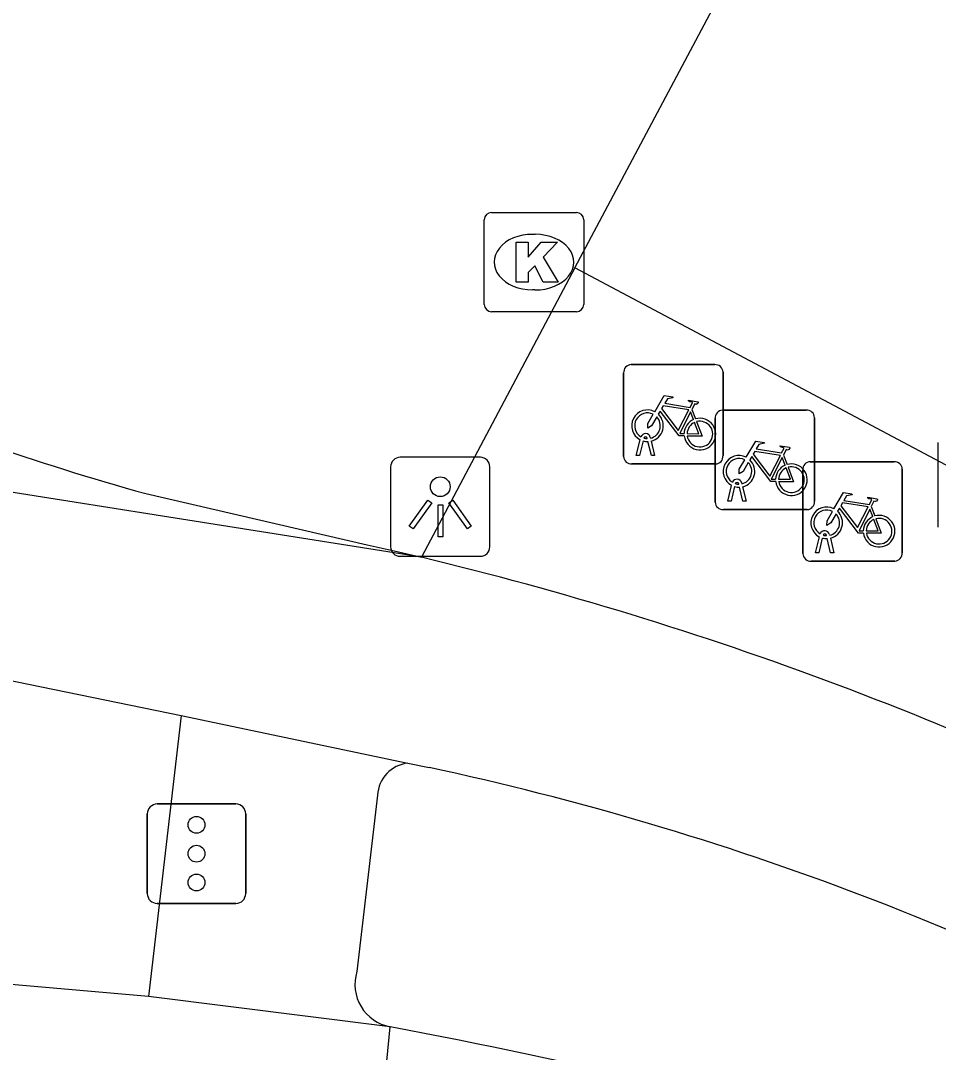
# Model space of a CAD drawing. Extents: x 159489 to 160304, y 383826 to 384530.
# Drawn here: x 159629.87 to 159639.09, y 384085.45 to 384095.83 of the extents above; entities that cross this region are included whole.
import ezdxf

# ---------------------------------------------------------------- set-up
doc = ezdxf.new("R2010")
doc.units = 0
for name, color, linetype in [('IMGEO_Fietsenrek', 7, 'Continuous'), ('IMGEO_Fietspad_gesloten', 7, 'Continuous'), ('IMGEO_Fietspad_open', 7, 'Continuous'), ('IMGEO_Kolk', 7, 'Continuous'), ('IMGEO_Lichtpunt', 7, 'Continuous'), ('IMGEO_Rijbaan_lokaal_gesloten', 7, 'Continuous'), ('IMGEO_Rioolput', 7, 'Continuous'), ('IMGEO_Verkeersregelinstallatiepaal', 7, 'Continuous'), ('IMGEO_Voetpad_open', 7, 'Continuous')]:
    doc.layers.add(name, color=color, linetype=linetype)

msp = doc.modelspace()

# ---------------------------------------------------------------- linework, layer by layer
at = {"layer": 'IMGEO_Fietsenrek'}
for p, q in [((159636.003, 384092.374), (159636.844, 384092.374)), ((159636.844, 384092.374), (159636.003, 384092.374)), ((159635.928, 384091.449), (159635.928, 384092.29)), ((159635.928, 384092.29), (159635.928, 384091.449)), ((159636.928, 384092.299), (159636.928, 384091.458)), ((159636.928, 384091.458), (159636.928, 384092.299)), ((159636.615, 384091.923), (159636.651, 384091.828)), ((159636.923, 384091.915), (159637.764, 384091.915)), ((159637.764, 384091.915), (159636.923, 384091.915)), ((159636.848, 384090.99), (159636.848, 384091.831)), ((159636.848, 384091.831), (159636.848, 384090.99)), ((159637.848, 384091.84), (159637.848, 384090.999)), ((159637.848, 384090.999), (159637.848, 384091.84)), ((159636.055, 384091.458), (159636.094, 384091.618)), ((159636.124, 384091.606), (159636.089, 384091.458)), ((159636.166, 384091.63), (159636.165, 384091.634)), ((159636.207, 384091.458), (159636.173, 384091.6)), ((159636.197, 384091.641), (159636.198, 384091.634)), ((159636.205, 384091.604), (159636.24, 384091.458)), ((159636.089, 384091.458), (159636.055, 384091.458)), ((159636.24, 384091.458), (159636.207, 384091.458)), ((159637.535, 384091.464), (159637.571, 384091.369)), ((159636.853, 384091.374), (159636.012, 384091.374)), ((159636.012, 384091.374), (159636.853, 384091.374)), ((159637.805, 384091.397), (159638.646, 384091.397)), ((159638.646, 384091.397), (159637.805, 384091.397)), ((159637.73, 384090.472), (159637.73, 384091.313)), ((159637.73, 384091.313), (159637.73, 384090.472)), ((159638.73, 384091.322), (159638.73, 384090.481)), ((159638.73, 384090.481), (159638.73, 384091.322)), ((159636.975, 384090.999), (159637.014, 384091.159)), ((159637.044, 384091.147), (159637.009, 384090.999)), ((159637.086, 384091.171), (159637.085, 384091.175)), ((159637.127, 384090.999), (159637.093, 384091.141)), ((159637.117, 384091.182), (159637.118, 384091.175)), ((159637.125, 384091.145), (159637.16, 384090.999)), ((159637.009, 384090.999), (159636.975, 384090.999)), ((159637.16, 384090.999), (159637.127, 384090.999)), ((159638.417, 384090.946), (159638.453, 384090.851)), ((159637.773, 384090.915), (159636.932, 384090.915)), ((159636.932, 384090.915), (159637.773, 384090.915)), ((159637.857, 384090.481), (159637.896, 384090.641)), ((159637.926, 384090.629), (159637.891, 384090.481)), ((159637.968, 384090.653), (159637.967, 384090.657)), ((159638.009, 384090.481), (159637.975, 384090.623)), ((159637.999, 384090.664), (159638, 384090.657)), ((159638.007, 384090.627), (159638.042, 384090.481)), ((159637.891, 384090.481), (159637.857, 384090.481)), ((159638.042, 384090.481), (159638.009, 384090.481)), ((159638.655, 384090.397), (159637.814, 384090.397)), ((159637.814, 384090.397), (159638.655, 384090.397))]:
    msp.add_line(p, q, dxfattribs=at)
for points in [[(159636.241, 384091.9), (159636.336, 384092.064), (159636.422, 384092.05), (159636.424, 384092.041), (159636.368, 384092.03), (159636.341, 384091.985), (159636.597, 384091.944)], [(159636.584, 384091.919), (159636.327, 384091.96), (159636.31, 384091.931), (159636.477, 384091.711), (159636.584, 384091.919)], [(159636.597, 384091.944), (159636.622, 384091.993), (159636.616, 384091.997), (159636.593, 384092.001), (159636.581, 384092.008), (159636.58, 384092.011), (159636.582, 384092.016), (159636.677, 384092.001), (159636.679, 384091.991), (159636.669, 384091.978), (159636.657, 384091.972), (159636.643, 384091.978), (159636.615, 384091.923)], [(159636.262, 384091.848), (159636.21, 384091.758), (159636.17, 384091.733), (159636.171, 384091.78), (159636.226, 384091.874)], [(159636.537, 384091.656), (159636.487, 384091.656), (159636.296, 384091.907), (159636.277, 384091.875)], [(159636.632, 384091.821), (159636.602, 384091.898), (159636.493, 384091.68), (159636.536, 384091.68)], [(159636.566, 384091.68), (159636.686, 384091.679), (159636.642, 384091.793)], [(159636.662, 384091.8), (159636.717, 384091.655), (159636.567, 384091.655)], [(159637.161, 384091.441), (159637.256, 384091.605), (159637.342, 384091.591), (159637.344, 384091.582), (159637.288, 384091.571), (159637.261, 384091.526), (159637.517, 384091.485)], [(159637.517, 384091.485), (159637.542, 384091.534), (159637.536, 384091.538), (159637.513, 384091.542), (159637.501, 384091.549), (159637.5, 384091.552), (159637.502, 384091.557), (159637.597, 384091.542), (159637.599, 384091.532), (159637.589, 384091.519), (159637.577, 384091.513), (159637.563, 384091.519), (159637.535, 384091.464)], [(159637.457, 384091.197), (159637.407, 384091.197), (159637.216, 384091.448), (159637.197, 384091.416)], [(159637.504, 384091.46), (159637.247, 384091.501), (159637.23, 384091.472), (159637.397, 384091.252), (159637.504, 384091.46)], [(159637.552, 384091.362), (159637.522, 384091.439), (159637.413, 384091.221), (159637.456, 384091.221)], [(159637.182, 384091.389), (159637.13, 384091.299), (159637.09, 384091.274), (159637.091, 384091.321), (159637.146, 384091.415)], [(159637.486, 384091.221), (159637.606, 384091.22), (159637.562, 384091.334)], [(159637.582, 384091.341), (159637.637, 384091.196), (159637.487, 384091.196)], [(159638.043, 384090.923), (159638.138, 384091.087), (159638.224, 384091.073), (159638.226, 384091.064), (159638.17, 384091.053), (159638.143, 384091.008), (159638.399, 384090.967)], [(159638.399, 384090.967), (159638.424, 384091.016), (159638.418, 384091.02), (159638.395, 384091.024), (159638.383, 384091.031), (159638.382, 384091.034), (159638.384, 384091.039), (159638.479, 384091.024), (159638.481, 384091.014), (159638.471, 384091.001), (159638.459, 384090.995), (159638.445, 384091.001), (159638.417, 384090.946)], [(159638.339, 384090.679), (159638.289, 384090.679), (159638.098, 384090.93), (159638.079, 384090.898)], [(159638.386, 384090.942), (159638.129, 384090.983), (159638.112, 384090.954), (159638.279, 384090.734), (159638.386, 384090.942)], [(159638.434, 384090.844), (159638.404, 384090.921), (159638.295, 384090.703), (159638.338, 384090.703)], [(159638.064, 384090.871), (159638.012, 384090.781), (159637.972, 384090.756), (159637.973, 384090.803), (159638.028, 384090.897)], [(159638.368, 384090.703), (159638.488, 384090.702), (159638.444, 384090.816)], [(159638.464, 384090.823), (159638.519, 384090.678), (159638.369, 384090.678)]]:
    msp.add_lwpolyline(points, dxfattribs=at)
for centre, radius, start, end in [((159636.006, 384092.296), 0.0779, 92.4484, 184.2845), ((159636.006, 384092.296), 0.0779, 92.4484, 184.2845), ((159636.85, 384092.296), 0.0779, 2.4484, 94.2845), ((159636.85, 384092.296), 0.0779, 2.4484, 94.2845), ((159636.168, 384091.759), 0.159, 62.6766, 242.1369), ((159636.168, 384091.759), 0.129, 63.3192, 238.903), ((159636.168, 384091.759), 0.159, 283.5766, 46.6042), ((159636.926, 384091.837), 0.0779, 92.4484, 184.2845), ((159636.926, 384091.837), 0.0779, 92.4484, 184.2845), ((159637.77, 384091.837), 0.0779, 2.4484, 94.2845), ((159637.77, 384091.837), 0.0779, 2.4484, 94.2845), ((159636.168, 384091.759), 0.129, 283.6043, 43.4302), ((159636.695, 384091.675), 0.159, 113.3408, 178.3217), ((159636.695, 384091.675), 0.159, 187.0065, 105.7708), ((159636.695, 384091.675), 0.129, 113.923, 177.9556), ((159636.695, 384091.675), 0.129, 188.6715, 104.5883), ((159636.148, 384091.63), 0.0499, 12.8025, 158.6934), ((159636.148, 384091.63), 0.0174, 12.8025, 163.4502), ((159636.168, 384091.759), 0.159, 253.9967, 271.7867), ((159636.168, 384091.759), 0.129, 253.415, 269.0204), ((159636.006, 384091.452), 0.0779, 182.4484, 274.2845), ((159636.006, 384091.452), 0.0779, 182.4484, 274.2845), ((159636.85, 384091.452), 0.0779, 272.4484, 4.2845), ((159636.85, 384091.452), 0.0779, 272.4484, 4.2845), ((159637.088, 384091.3), 0.159, 62.6766, 242.1369), ((159637.088, 384091.3), 0.129, 63.3192, 238.903), ((159637.088, 384091.3), 0.129, 283.6043, 43.4302), ((159637.088, 384091.3), 0.159, 283.5766, 46.6042), ((159637.615, 384091.216), 0.159, 113.3408, 178.3217), ((159637.615, 384091.216), 0.159, 187.0065, 105.7708), ((159637.615, 384091.216), 0.129, 113.923, 177.9556), ((159637.615, 384091.216), 0.129, 188.6715, 104.5883), ((159637.808, 384091.319), 0.0779, 92.4484, 184.2845), ((159637.808, 384091.319), 0.0779, 92.4484, 184.2845), ((159638.652, 384091.319), 0.0779, 2.4484, 94.2845), ((159638.652, 384091.319), 0.0779, 2.4484, 94.2845), ((159637.068, 384091.171), 0.0499, 12.8025, 158.6934), ((159637.088, 384091.3), 0.159, 253.9967, 271.7867), ((159637.068, 384091.171), 0.0174, 12.8025, 163.4502), ((159637.088, 384091.3), 0.129, 253.415, 269.0204), ((159636.926, 384090.993), 0.0779, 182.4484, 274.2845), ((159636.926, 384090.993), 0.0779, 182.4484, 274.2845), ((159637.77, 384090.993), 0.0779, 272.4484, 4.2845), ((159637.77, 384090.993), 0.0779, 272.4484, 4.2845), ((159637.97, 384090.782), 0.159, 62.6766, 242.1369), ((159637.97, 384090.782), 0.129, 63.3192, 238.903), ((159637.97, 384090.782), 0.129, 283.6043, 43.4302), ((159637.97, 384090.782), 0.159, 283.5766, 46.6042), ((159638.497, 384090.698), 0.159, 113.3408, 178.3217), ((159638.497, 384090.698), 0.159, 187.0065, 105.7708), ((159638.497, 384090.698), 0.129, 113.923, 177.9556), ((159638.497, 384090.698), 0.129, 188.6715, 104.5883), ((159637.95, 384090.653), 0.0499, 12.8025, 158.6934), ((159637.97, 384090.782), 0.159, 253.9967, 271.7867), ((159637.95, 384090.653), 0.0174, 12.8025, 163.4502), ((159637.97, 384090.782), 0.129, 253.415, 269.0204), ((159637.808, 384090.475), 0.0779, 182.4484, 274.2845), ((159637.808, 384090.475), 0.0779, 182.4484, 274.2845), ((159638.652, 384090.475), 0.0779, 272.4484, 4.2845), ((159638.652, 384090.475), 0.0779, 272.4484, 4.2845)]:
    msp.add_arc(centre, radius, start, end, dxfattribs=at)
at = {"layer": 'IMGEO_Fietspad_gesloten'}
for points in [[(159633.895, 384090.435), (159624.516, 384091.921)], [(159631.123, 384091.076), (159633.349, 384090.561), (159633.622, 384090.499), (159633.895, 384090.435)], [(159627.899, 384089.579), (159631.481, 384088.845)], [(159631.481, 384088.845), (159633.758, 384088.364)], [(159633.758, 384088.364), (159633.972, 384088.319)]]:
    msp.add_lwpolyline(points, dxfattribs=at)
for centre, radius, start, end in [((159637.889, 384115.37), 25.219, 246.6838, 254.438), ((159625.6, 384055.932), 35.486, 62.3729, 76.4827), ((159627.765, 384059.344), 29.633, 60.3173, 77.9091)]:
    msp.add_arc(centre, radius, start, end, dxfattribs=at)
at = {"layer": 'IMGEO_Fietspad_open'}
msp.add_lwpolyline([(159631.481, 384088.845), (159631.15, 384086.016)], dxfattribs=at)
at = {"layer": 'IMGEO_Kolk'}
for p, q in [((159634.526, 384092.979), (159634.526, 384093.831)), ((159634.601, 384093.905), (159635.453, 384093.905)), ((159635.527, 384093.831), (159635.527, 384092.979)), ((159635.014, 384093.685), (159635.039, 384093.685)), ((159635.037, 384093.125), (159635.012, 384093.125)), ((159635.453, 384092.905), (159634.601, 384092.905))]:
    msp.add_line(p, q, dxfattribs=at)
for points in [[(159634.526, 384092.979), (159634.526, 384093.831)], [(159634.601, 384093.905), (159635.453, 384093.905)], [(159635.527, 384093.831), (159635.527, 384092.979)], [(159634.847, 384093.605), (159634.97, 384093.605), (159634.97, 384093.454), (159635.1, 384093.605), (159635.264, 384093.605), (159635.118, 384093.454), (159635.271, 384093.205), (159635.119, 384093.205), (159635.034, 384093.369), (159634.97, 384093.302), (159634.97, 384093.205), (159634.847, 384093.205), (159634.847, 384093.605)], [(159635.453, 384092.905), (159634.601, 384092.905)]]:
    msp.add_lwpolyline(points, dxfattribs=at)
for centre, start, end in [((159634.603, 384093.829), 91.552, 178.448), ((159634.603, 384093.829), 91.552, 178.448), ((159635.451, 384093.829), 1.552, 88.448), ((159635.451, 384093.829), 1.552, 88.448), ((159634.603, 384092.981), 181.552, 268.448), ((159634.603, 384092.981), 181.552, 268.448), ((159635.451, 384092.981), 271.552, 358.448), ((159635.451, 384092.981), 271.552, 358.448)]:
    msp.add_arc(centre, 0.0765, start, end, dxfattribs=at)
for centre, major_axis, ratio, start_param, end_param in [((159635.013, 384093.405), (-0.387, 0.002), 0.722429, 4.712389, 7.853982), ((159635.038, 384093.405), (-0.39, 0.002), 0.717154, 1.570796, 4.712389)]:
    msp.add_ellipse(centre, major_axis=major_axis, ratio=ratio, start_param=start_param, end_param=end_param, dxfattribs=at)
at = {"layer": 'IMGEO_Lichtpunt'}
for p, q in [((159634.488, 384091.442), (159633.68, 384091.442)), ((159634.488, 384091.442), (159633.68, 384091.442)), ((159633.586, 384091.347), (159633.586, 384090.54)), ((159633.586, 384091.347), (159633.586, 384090.54)), ((159634.582, 384090.54), (159634.582, 384091.347)), ((159634.582, 384090.54), (159634.582, 384091.347)), ((159633.68, 384090.446), (159634.488, 384090.446)), ((159633.68, 384090.446), (159634.488, 384090.446))]:
    msp.add_line(p, q, dxfattribs=at)
for points in [[(159633.96, 384091.011), (159633.999, 384090.983), (159633.811, 384090.721), (159633.773, 384090.748), (159633.96, 384091.011)], [(159634.062, 384090.963), (159634.109, 384090.963), (159634.109, 384090.641), (159634.062, 384090.641), (159634.062, 384090.963)], [(159634.172, 384090.983), (159634.21, 384091.01), (159634.397, 384090.748), (159634.358, 384090.72), (159634.172, 384090.983)]]:
    msp.add_lwpolyline(points, dxfattribs=at)
msp.add_circle((159634.085, 384091.145), 0.0994, dxfattribs=at)
for centre, start, end in [((159633.68, 384091.347), 90, 180), ((159633.68, 384091.347), 90, 180), ((159634.488, 384091.347), 0, 90), ((159634.488, 384091.347), 0, 90), ((159633.68, 384090.54), 180, 270), ((159633.68, 384090.54), 180, 270), ((159634.488, 384090.54), 270, 0), ((159634.488, 384090.54), 270, 360)]:
    msp.add_arc(centre, 0.0946, start, end, dxfattribs=at)
at = {"layer": 'IMGEO_Rijbaan_lokaal_gesloten'}
for points in [[(159631.15, 384086.016), (159627.849, 384086.304)], [(159633.58, 384085.712), (159631.15, 384086.016)], [(159633.257, 384082.365), (159633.58, 384085.712)]]:
    msp.add_lwpolyline(points, dxfattribs=at)
msp.add_arc((159621.307, 384020.932), 65.932, 69.44045, 79.27193, dxfattribs=at)
at = {"layer": 'IMGEO_Rioolput'}
msp.add_line((159639.092, 384090.739), (159639.092, 384091.591), dxfattribs=at)
msp.add_lwpolyline([(159639.092, 384090.739), (159639.092, 384091.591)], dxfattribs=at)
at = {"layer": 'IMGEO_Verkeersregelinstallatiepaal'}
for p, q in [((159631.239, 384087.953), (159632.029, 384087.953)), ((159632.029, 384087.953), (159631.239, 384087.953)), ((159631.139, 384087.053), (159631.139, 384087.853)), ((159631.139, 384087.853), (159631.139, 384087.053)), ((159632.129, 384087.853), (159632.129, 384087.053)), ((159632.129, 384087.053), (159632.129, 384087.853)), ((159632.029, 384086.953), (159631.239, 384086.953)), ((159631.239, 384086.953), (159632.029, 384086.953))]:
    msp.add_line(p, q, dxfattribs=at)
for centre in [(159631.634, 384087.743), (159631.634, 384087.453), (159631.634, 384087.163)]:
    msp.add_circle(centre, 0.085, dxfattribs=at)
for centre, start, end in [((159631.239, 384087.853), 90, 180), ((159631.239, 384087.853), 90, 180), ((159632.029, 384087.853), 0, 90), ((159632.029, 384087.853), 360, 90), ((159631.239, 384087.053), 180, 270), ((159631.239, 384087.053), 180, 270), ((159632.029, 384087.053), 270, 0), ((159632.029, 384087.053), 270, 0)]:
    msp.add_arc(centre, 0.1, start, end, dxfattribs=at)
at = {"layer": 'IMGEO_Voetpad_open'}
for points in [[(159635.437, 384093.346), (159639.149, 384100.327)], [(159639.149, 384100.327), (159661.376, 384088.514), (159657.661, 384081.528), (159635.437, 384093.346)], [(159635.437, 384093.346), (159633.895, 384090.435)], [(159633.453, 384088.042), (159633.247, 384086.266)]]:
    msp.add_lwpolyline(points, dxfattribs=at)
for centre, radius, start, end in [((159633.797, 384088.022), 0.344, 96.4307, 176.6755), ((159633.659, 384086.137), 0.432, 162.5804, 259.4383)]:
    msp.add_arc(centre, radius, start, end, dxfattribs=at)

doc.saveas('drawing.dxf')
